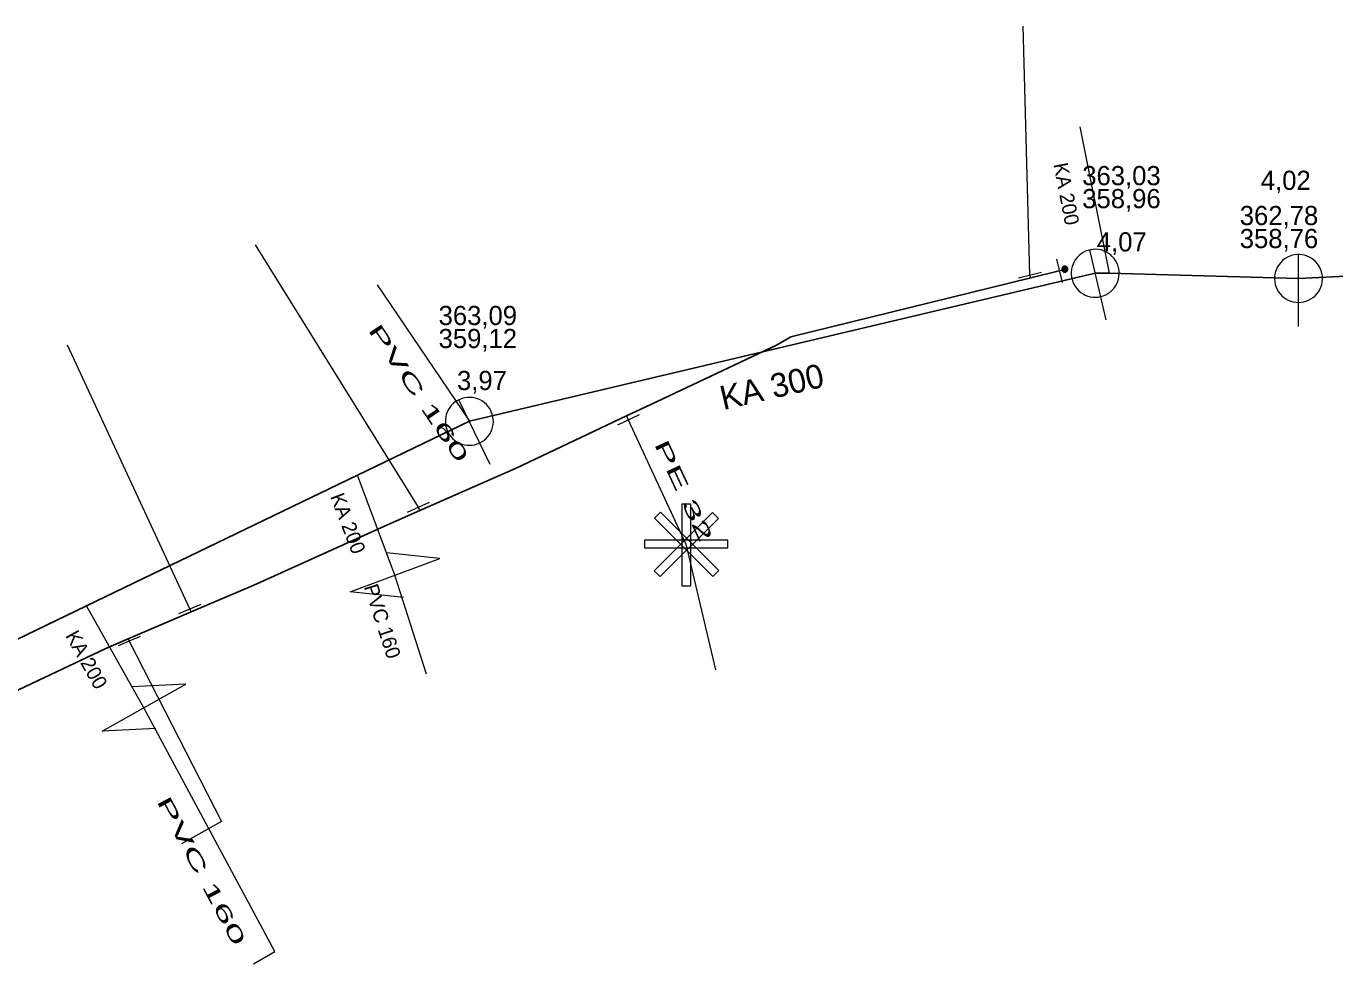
# Model space of a CAD drawing. Extents: x -809028 to -807737, y -990545 to -989489.
# Drawn here: x -808745.1 to -808690.5, y -990260.7 to -990221.6 of the extents above; entities that cross this region are included whole.
import ezdxf

# ---------------------------------------------------------------- set-up
doc = ezdxf.new("R2010")
doc.units = 0
doc.header["$LTSCALE"] = 0.32
for name, color, linetype, lineweight in [('1', 7, 'Continuous', 13), ('11', 7, 'Continuous', 13), ('12', 7, 'Continuous', 13), ('13', 7, 'Continuous', 13), ('14', 7, 'Continuous', 25), ('17', 7, 'Continuous', 25), ('22', 7, 'Continuous', 13), ('31', 7, 'Continuous', 13), ('34', 7, 'Continuous', 13), ('9', 7, 'Continuous', 13)]:
    doc.layers.add(name, color=color, linetype=linetype, lineweight=lineweight)

msp = doc.modelspace()

# ---------------------------------------------------------------- linework, layer by layer
at = {"layer": '11'}
for p, q in [((-808701.109, -990225.82), (-808699.888, -990231.932)), ((-808730.42, -990232.409), (-808726.57, -990238.109)), ((-808729.67, -990244.53), (-808731.232, -990240.357)), ((-808728.359, -990248.662), (-808729.67, -990244.53)), ((-808740.14, -990250.059), (-808742.537, -990245.807))]:
    msp.add_line(p, q, dxfattribs=at)
msp.add_lwpolyline([(-808735.572, -990260.746), (-808734.682, -990260.231), (-808740.14, -990250.059)], dxfattribs=at)
at = {"layer": '12'}
for points in [[(-808717.695, -990241.548), (-808717.345, -990241.548), (-808717.345, -990244.983), (-808717.695, -990244.983)], [(-808716.429, -990241.912), (-808716.181, -990242.16), (-808718.61, -990244.589), (-808718.857, -990244.341)], [(-808718.848, -990242.151), (-808718.601, -990241.903), (-808716.172, -990244.332), (-808716.419, -990244.58)], [(-808715.811, -990243.057), (-808715.811, -990243.407), (-808719.246, -990243.407), (-808719.246, -990243.057)]]:
    msp.add_lwpolyline(points, close=True, dxfattribs=at)
at = {"layer": '13'}
for p, q in [((-808703.19, -990232), (-808703.471, -990221.62)), ((-808728.69, -990241.69), (-808735.484, -990230.749)), ((-808738.219, -990245.93), (-808743.329, -990234.934))]:
    msp.add_line(p, q, dxfattribs=at)
for points in [[(-808719.94, -990238.05), (-808717.537, -990243.233), (-808716.305, -990248.48)], [(-808740.76, -990247.28), (-808736.912, -990254.813), (-808738.576, -990255.745)]]:
    msp.add_lwpolyline(points, dxfattribs=at)
at = {"layer": '14', "lineweight": 13}
for p, q in [((-808701.969, -990231.829), (-808701.739, -990231.76)), ((-808703.16, -990232.123), (-808703.19, -990232)), ((-808720.02, -990237.881), (-808719.94, -990238.05)), ((-808728.629, -990241.827), (-808728.69, -990241.69)), ((-808738.164, -990246.057), (-808738.219, -990245.93)), ((-808740.798, -990247.188), (-808740.76, -990247.28))]:
    msp.add_line(p, q, dxfattribs=at)
at = {"layer": '14'}
msp.add_line((-808726.57, -990238.109), (-808700.469, -990231.93), dxfattribs=at)
for points in [[(-808700.469, -990231.93), (-808699.888, -990231.932), (-808691.993, -990232.148), (-808687.713, -990231.935)], [(-808772.809, -990260.399), (-808761.989, -990255.184), (-808751.517, -990250.136), (-808747.555, -990248.226), (-808742.537, -990245.807), (-808731.232, -990240.357), (-808726.57, -990238.109)]]:
    msp.add_lwpolyline(points, dxfattribs=at)
at = {"layer": '17'}
msp.add_lwpolyline([(-808752.03, -990252.46), (-808741.73, -990247.582), (-808740.798, -990247.188), (-808738.164, -990246.057), (-808735.559, -990244.94), (-808730.109, -990242.48), (-808728.629, -990241.827), (-808724.62, -990240.059), (-808720.02, -990237.881), (-808718.999, -990237.406), (-808713.76, -990234.93), (-808713.16, -990234.59), (-808703.16, -990232.123), (-808701.969, -990231.829)], dxfattribs=at)
at = {"layer": '22'}
for p, q in [((-808700.008, -990233.876), (-808700.699, -990230.957)), ((-808691.993, -990234.148), (-808691.992, -990231.148)), ((-808725.701, -990239.911), (-808727.003, -990237.208))]:
    msp.add_line(p, q, dxfattribs=at)
for points in [[(-808699.495, -990231.7), (-808699.526, -990231.595), (-808699.569, -990231.494), (-808699.622, -990231.398), (-808699.684, -990231.309), (-808699.757, -990231.226), (-808699.838, -990231.153), (-808699.928, -990231.089), (-808700.023, -990231.035), (-808700.123, -990230.991), (-808700.228, -990230.959), (-808700.335, -990230.939), (-808700.445, -990230.931), (-808700.554, -990230.934), (-808700.663, -990230.949), (-808700.769, -990230.977), (-808700.871, -990231.015), (-808700.969, -990231.064), (-808701.061, -990231.124), (-808701.145, -990231.194), (-808701.221, -990231.272), (-808701.289, -990231.359), (-808701.346, -990231.451), (-808701.394, -990231.551), (-808701.43, -990231.654), (-808701.454, -990231.761), (-808701.466, -990231.869), (-808701.467, -990231.979), (-808701.456, -990232.088), (-808701.432, -990232.195), (-808701.397, -990232.299), (-808701.352, -990232.398), (-808701.295, -990232.492), (-808701.229, -990232.579), (-808701.154, -990232.659), (-808701.069, -990232.729), (-808700.979, -990232.79), (-808700.882, -990232.841), (-808700.78, -990232.88), (-808700.674, -990232.909), (-808700.566, -990232.925), (-808700.457, -990232.93), (-808700.347, -990232.923), (-808700.239, -990232.903), (-808700.134, -990232.872), (-808700.033, -990232.83), (-808699.938, -990232.778), (-808699.848, -990232.714), (-808699.766, -990232.641), (-808699.692, -990232.56), (-808699.628, -990232.472), (-808699.573, -990232.377), (-808699.53, -990232.276), (-808699.498, -990232.172), (-808699.478, -990232.064), (-808699.469, -990231.955), (-808699.472, -990231.845), (-808699.488, -990231.737)], [(-808690.993, -990232.148), (-808690.998, -990232.039), (-808691.016, -990231.931), (-808691.046, -990231.825), (-808691.086, -990231.724), (-808691.138, -990231.627), (-808691.2, -990231.537), (-808691.272, -990231.454), (-808691.352, -990231.38), (-808691.44, -990231.314), (-808691.534, -990231.259), (-808691.634, -990231.214), (-808691.739, -990231.181), (-808691.846, -990231.159), (-808691.955, -990231.149), (-808692.065, -990231.151), (-808692.173, -990231.165), (-808692.28, -990231.19), (-808692.383, -990231.227), (-808692.481, -990231.276), (-808692.573, -990231.334), (-808692.659, -990231.403), (-808692.736, -990231.48), (-808692.805, -990231.566), (-808692.864, -990231.658), (-808692.912, -990231.756), (-808692.949, -990231.859), (-808692.975, -990231.966), (-808692.989, -990232.074), (-808692.992, -990232.184), (-808692.982, -990232.293), (-808692.961, -990232.4), (-808692.927, -990232.504), (-808692.883, -990232.604), (-808692.828, -990232.699), (-808692.762, -990232.787), (-808692.688, -990232.867), (-808692.605, -990232.939), (-808692.515, -990233.001), (-808692.419, -990233.053), (-808692.317, -990233.094), (-808692.212, -990233.124), (-808692.104, -990233.142), (-808691.994, -990233.148), (-808691.885, -990233.142), (-808691.777, -990233.124), (-808691.672, -990233.095), (-808691.57, -990233.054), (-808691.473, -990233.002), (-808691.383, -990232.94), (-808691.3, -990232.869), (-808691.225, -990232.789), (-808691.16, -990232.701), (-808691.104, -990232.607), (-808691.06, -990232.507), (-808691.026, -990232.403), (-808691.004, -990232.295), (-808690.994, -990232.186)], [(-808725.668, -990237.675), (-808725.721, -990237.579), (-808725.784, -990237.49), (-808725.857, -990237.407), (-808725.937, -990237.334), (-808726.026, -990237.269), (-808726.121, -990237.215), (-808726.222, -990237.171), (-808726.326, -990237.139), (-808726.434, -990237.118), (-808726.543, -990237.109), (-808726.652, -990237.112), (-808726.761, -990237.128), (-808726.867, -990237.155), (-808726.97, -990237.193), (-808727.068, -990237.243), (-808727.159, -990237.302), (-808727.245, -990237.371), (-808727.321, -990237.449), (-808727.388, -990237.536), (-808727.446, -990237.628), (-808727.494, -990237.727), (-808727.53, -990237.83), (-808727.554, -990237.938), (-808727.568, -990238.046), (-808727.568, -990238.155), (-808727.557, -990238.264), (-808727.534, -990238.372), (-808727.5, -990238.475), (-808727.454, -990238.575), (-808727.397, -990238.669), (-808727.332, -990238.756), (-808727.256, -990238.835), (-808727.173, -990238.906), (-808727.082, -990238.968), (-808726.985, -990239.018), (-808726.883, -990239.058), (-808726.777, -990239.087), (-808726.669, -990239.104), (-808726.56, -990239.109), (-808726.45, -990239.102), (-808726.343, -990239.083), (-808726.238, -990239.053), (-808726.136, -990239.01), (-808726.04, -990238.957), (-808725.951, -990238.894), (-808725.869, -990238.823), (-808725.795, -990238.741), (-808725.73, -990238.652), (-808725.676, -990238.558), (-808725.632, -990238.458), (-808725.599, -990238.353), (-808725.579, -990238.245), (-808725.569, -990238.136), (-808725.573, -990238.027), (-808725.587, -990237.919), (-808725.615, -990237.812), (-808725.653, -990237.709)]]:
    msp.add_lwpolyline(points, close=True, dxfattribs=at)
at = {"layer": '31'}
for points in [[(-808729.318, -990245.466), (-808731.542, -990245.23), (-808727.796, -990243.828), (-808730.02, -990243.593)], [(-808739.648, -990250.929), (-808741.881, -990251.041), (-808738.397, -990249.076), (-808740.63, -990249.187)]]:
    msp.add_lwpolyline(points, dxfattribs=at)
at = {"layer": '34'}
for p, q in [((-808702.089, -990231.343), (-808701.849, -990232.314)), ((-808703.675, -990232.118), (-808702.704, -990231.882)), ((-808719.488, -990237.834), (-808720.391, -990238.264)), ((-808729.146, -990241.893), (-808728.233, -990241.487)), ((-808738.678, -990246.127), (-808737.759, -990245.733)), ((-808740.299, -990247.084), (-808741.22, -990247.474))]:
    msp.add_line(p, q, dxfattribs=at)
at = {"layer": '9'}
for points in [[(-808701.865, -990231.76), (-808701.865, -990231.773), (-808701.862, -990231.786), (-808701.86, -990231.799), (-808701.855, -990231.811), (-808701.848, -990231.823), (-808701.842, -990231.834), (-808701.833, -990231.844), (-808701.823, -990231.854), (-808701.813, -990231.862), (-808701.803, -990231.869), (-808701.791, -990231.875), (-808701.779, -990231.88), (-808701.766, -990231.883), (-808701.752, -990231.885), (-808701.74, -990231.887), (-808701.727, -990231.886), (-808701.713, -990231.884), (-808701.701, -990231.881), (-808701.688, -990231.876), (-808701.676, -990231.87), (-808701.666, -990231.863), (-808701.656, -990231.855), (-808701.646, -990231.845), (-808701.637, -990231.835), (-808701.63, -990231.824), (-808701.625, -990231.812), (-808701.62, -990231.8), (-808701.617, -990231.787), (-808701.615, -990231.774), (-808701.612, -990231.761), (-808701.614, -990231.748), (-808701.615, -990231.735), (-808701.619, -990231.722), (-808701.624, -990231.71), (-808701.629, -990231.698), (-808701.637, -990231.687), (-808701.644, -990231.677), (-808701.654, -990231.667), (-808701.664, -990231.659), (-808701.676, -990231.652), (-808701.688, -990231.646), (-808701.7, -990231.641), (-808701.713, -990231.638), (-808701.725, -990231.636), (-808701.739, -990231.635), (-808701.752, -990231.635), (-808701.764, -990231.637), (-808701.777, -990231.64), (-808701.789, -990231.645), (-808701.801, -990231.651), (-808701.813, -990231.658), (-808701.823, -990231.666), (-808701.833, -990231.676), (-808701.84, -990231.686), (-808701.848, -990231.697), (-808701.853, -990231.709), (-808701.858, -990231.721), (-808701.862, -990231.734), (-808701.864, -990231.747)], [(-808701.845, -990231.76), (-808701.845, -990231.771), (-808701.843, -990231.782), (-808701.84, -990231.793), (-808701.837, -990231.803), (-808701.831, -990231.813), (-808701.826, -990231.822), (-808701.818, -990231.831), (-808701.811, -990231.839), (-808701.801, -990231.846), (-808701.793, -990231.852), (-808701.782, -990231.857), (-808701.772, -990231.861), (-808701.762, -990231.864), (-808701.75, -990231.867), (-808701.74, -990231.867), (-808701.728, -990231.867), (-808701.718, -990231.865), (-808701.706, -990231.862), (-808701.696, -990231.858), (-808701.686, -990231.853), (-808701.678, -990231.847), (-808701.669, -990231.84), (-808701.661, -990231.832), (-808701.654, -990231.823), (-808701.647, -990231.814), (-808701.642, -990231.804), (-808701.639, -990231.794), (-808701.636, -990231.783), (-808701.634, -990231.772), (-808701.632, -990231.761), (-808701.632, -990231.75), (-808701.634, -990231.739), (-808701.637, -990231.728), (-808701.642, -990231.718), (-808701.647, -990231.708), (-808701.652, -990231.699), (-808701.659, -990231.69), (-808701.668, -990231.682), (-808701.676, -990231.675), (-808701.686, -990231.669), (-808701.696, -990231.664), (-808701.705, -990231.66), (-808701.717, -990231.657), (-808701.727, -990231.655), (-808701.739, -990231.655), (-808701.75, -990231.654), (-808701.761, -990231.656), (-808701.772, -990231.659), (-808701.781, -990231.663), (-808701.791, -990231.668), (-808701.801, -990231.674), (-808701.809, -990231.681), (-808701.818, -990231.689), (-808701.825, -990231.698), (-808701.83, -990231.707), (-808701.835, -990231.717), (-808701.84, -990231.727), (-808701.843, -990231.738), (-808701.845, -990231.749)], [(-808701.826, -990231.76), (-808701.826, -990231.769), (-808701.825, -990231.778), (-808701.821, -990231.787), (-808701.818, -990231.795), (-808701.815, -990231.803), (-808701.809, -990231.811), (-808701.803, -990231.818), (-808701.798, -990231.824), (-808701.791, -990231.83), (-808701.782, -990231.835), (-808701.774, -990231.839), (-808701.767, -990231.842), (-808701.757, -990231.845), (-808701.749, -990231.846), (-808701.74, -990231.848), (-808701.73, -990231.847), (-808701.722, -990231.846), (-808701.713, -990231.843), (-808701.705, -990231.84), (-808701.696, -990231.836), (-808701.688, -990231.831), (-808701.681, -990231.825), (-808701.676, -990231.819), (-808701.669, -990231.812), (-808701.664, -990231.804), (-808701.661, -990231.796), (-808701.657, -990231.788), (-808701.654, -990231.779), (-808701.654, -990231.77), (-808701.651, -990231.761), (-808701.652, -990231.752), (-808701.654, -990231.743), (-808701.656, -990231.734), (-808701.659, -990231.726), (-808701.664, -990231.718), (-808701.669, -990231.71), (-808701.674, -990231.703), (-808701.681, -990231.697), (-808701.688, -990231.691), (-808701.696, -990231.686), (-808701.703, -990231.682), (-808701.712, -990231.679), (-808701.72, -990231.676), (-808701.73, -990231.675), (-808701.739, -990231.674), (-808701.747, -990231.674), (-808701.757, -990231.675), (-808701.766, -990231.678), (-808701.774, -990231.681), (-808701.781, -990231.685), (-808701.789, -990231.69), (-808701.796, -990231.696), (-808701.803, -990231.702), (-808701.808, -990231.709), (-808701.813, -990231.717), (-808701.818, -990231.725), (-808701.821, -990231.733), (-808701.823, -990231.742), (-808701.825, -990231.751)], [(-808701.806, -990231.76), (-808701.806, -990231.767), (-808701.804, -990231.774), (-808701.803, -990231.781), (-808701.801, -990231.787), (-808701.798, -990231.793), (-808701.794, -990231.799), (-808701.789, -990231.805), (-808701.784, -990231.81), (-808701.779, -990231.814), (-808701.772, -990231.818), (-808701.767, -990231.821), (-808701.761, -990231.824), (-808701.754, -990231.825), (-808701.747, -990231.828), (-808701.74, -990231.828), (-808701.732, -990231.828), (-808701.725, -990231.826), (-808701.718, -990231.825), (-808701.713, -990231.822), (-808701.705, -990231.819), (-808701.701, -990231.815), (-808701.695, -990231.811), (-808701.69, -990231.806), (-808701.686, -990231.8), (-808701.681, -990231.794), (-808701.678, -990231.788), (-808701.676, -990231.782), (-808701.674, -990231.775), (-808701.673, -990231.768), (-808701.671, -990231.761), (-808701.671, -990231.754), (-808701.673, -990231.747), (-808701.674, -990231.74), (-808701.678, -990231.734), (-808701.681, -990231.727), (-808701.684, -990231.722), (-808701.688, -990231.716), (-808701.693, -990231.711), (-808701.7, -990231.707), (-808701.705, -990231.703), (-808701.712, -990231.7), (-808701.718, -990231.697), (-808701.725, -990231.695), (-808701.732, -990231.694), (-808701.739, -990231.694), (-808701.745, -990231.694), (-808701.752, -990231.694), (-808701.759, -990231.696), (-808701.766, -990231.699), (-808701.772, -990231.702), (-808701.777, -990231.706), (-808701.784, -990231.71), (-808701.789, -990231.715), (-808701.793, -990231.721), (-808701.796, -990231.726), (-808701.799, -990231.733), (-808701.803, -990231.739), (-808701.803, -990231.746), (-808701.806, -990231.753)], [(-808701.786, -990231.76), (-808701.786, -990231.765), (-808701.786, -990231.77), (-808701.784, -990231.775), (-808701.782, -990231.779), (-808701.781, -990231.784), (-808701.777, -990231.788), (-808701.774, -990231.791), (-808701.771, -990231.795), (-808701.767, -990231.798), (-808701.764, -990231.801), (-808701.759, -990231.803), (-808701.754, -990231.805), (-808701.75, -990231.806), (-808701.745, -990231.808), (-808701.74, -990231.808), (-808701.735, -990231.808), (-808701.73, -990231.807), (-808701.725, -990231.806), (-808701.72, -990231.804), (-808701.715, -990231.802), (-808701.712, -990231.799), (-808701.708, -990231.796), (-808701.705, -990231.792), (-808701.701, -990231.789), (-808701.698, -990231.785), (-808701.696, -990231.78), (-808701.695, -990231.776), (-808701.693, -990231.771), (-808701.693, -990231.766), (-808701.691, -990231.761), (-808701.691, -990231.756), (-808701.693, -990231.751), (-808701.693, -990231.746), (-808701.696, -990231.742), (-808701.698, -990231.737), (-808701.701, -990231.733), (-808701.703, -990231.729), (-808701.706, -990231.726), (-808701.71, -990231.723), (-808701.715, -990231.72), (-808701.72, -990231.718), (-808701.723, -990231.716), (-808701.728, -990231.715), (-808701.733, -990231.714), (-808701.739, -990231.714), (-808701.744, -990231.714), (-808701.749, -990231.715), (-808701.754, -990231.715), (-808701.757, -990231.717), (-808701.762, -990231.719), (-808701.767, -990231.722), (-808701.769, -990231.725), (-808701.774, -990231.728), (-808701.776, -990231.732), (-808701.779, -990231.736), (-808701.781, -990231.741), (-808701.784, -990231.745), (-808701.784, -990231.75), (-808701.786, -990231.755)], [(-808701.766, -990231.76), (-808701.766, -990231.763), (-808701.767, -990231.766), (-808701.766, -990231.768), (-808701.764, -990231.771), (-808701.764, -990231.774), (-808701.762, -990231.776), (-808701.759, -990231.778), (-808701.757, -990231.78), (-808701.755, -990231.782), (-808701.754, -990231.784), (-808701.75, -990231.786), (-808701.747, -990231.787), (-808701.745, -990231.787), (-808701.742, -990231.788), (-808701.74, -990231.788), (-808701.737, -990231.788), (-808701.733, -990231.788), (-808701.73, -990231.787), (-808701.728, -990231.786), (-808701.725, -990231.785), (-808701.723, -990231.783), (-808701.72, -990231.781), (-808701.718, -990231.779), (-808701.718, -990231.777), (-808701.715, -990231.775), (-808701.715, -990231.772), (-808701.713, -990231.769), (-808701.713, -990231.767), (-808701.712, -990231.764), (-808701.71, -990231.761), (-808701.712, -990231.758), (-808701.712, -990231.755), (-808701.713, -990231.752), (-808701.713, -990231.75), (-808701.715, -990231.747), (-808701.717, -990231.745), (-808701.718, -990231.742), (-808701.72, -990231.74), (-808701.723, -990231.739), (-808701.725, -990231.737), (-808701.727, -990231.736), (-808701.73, -990231.735), (-808701.732, -990231.734), (-808701.735, -990231.734), (-808701.739, -990231.733), (-808701.742, -990231.734), (-808701.745, -990231.733), (-808701.747, -990231.735), (-808701.75, -990231.735), (-808701.752, -990231.736), (-808701.754, -990231.738), (-808701.757, -990231.739), (-808701.759, -990231.741), (-808701.761, -990231.744), (-808701.762, -990231.746), (-808701.764, -990231.749), (-808701.764, -990231.751), (-808701.766, -990231.754), (-808701.766, -990231.757)], [(-808701.747, -990231.76), (-808701.747, -990231.762), (-808701.747, -990231.762), (-808701.745, -990231.762), (-808701.745, -990231.764), (-808701.747, -990231.765), (-808701.745, -990231.765), (-808701.745, -990231.765), (-808701.745, -990231.767), (-808701.745, -990231.767), (-808701.744, -990231.768), (-808701.742, -990231.768), (-808701.742, -990231.768), (-808701.742, -990231.769), (-808701.74, -990231.769), (-808701.74, -990231.769), (-808701.739, -990231.769), (-808701.737, -990231.769), (-808701.737, -990231.768), (-808701.737, -990231.768), (-808701.735, -990231.768), (-808701.735, -990231.767), (-808701.735, -990231.767), (-808701.733, -990231.766), (-808701.733, -990231.766), (-808701.732, -990231.765), (-808701.732, -990231.764), (-808701.73, -990231.763), (-808701.73, -990231.763), (-808701.73, -990231.762), (-808701.73, -990231.761), (-808701.73, -990231.76), (-808701.73, -990231.759), (-808701.73, -990231.759), (-808701.732, -990231.758), (-808701.732, -990231.757), (-808701.732, -990231.756), (-808701.732, -990231.756), (-808701.733, -990231.755), (-808701.733, -990231.755), (-808701.735, -990231.754), (-808701.735, -990231.754), (-808701.737, -990231.753), (-808701.737, -990231.753), (-808701.737, -990231.753), (-808701.739, -990231.753), (-808701.74, -990231.753), (-808701.74, -990231.753), (-808701.74, -990231.753), (-808701.742, -990231.754), (-808701.742, -990231.753), (-808701.744, -990231.755), (-808701.744, -990231.755), (-808701.745, -990231.755), (-808701.745, -990231.755), (-808701.745, -990231.757), (-808701.745, -990231.758), (-808701.745, -990231.759), (-808701.747, -990231.759), (-808701.747, -990231.76)]]:
    msp.add_lwpolyline(points, close=True, dxfattribs=at)

# ---------------------------------------------------------------- texts
at = {"layer": '1'}
for s, height, rotation, p in [('KA 200', 0.6, 281, (-808702.216, -990227.382)), ('KA 300', 1, 13, (-808715.981, -990237.642)), ('KA 200', 0.6, 291, (-808732.383, -990241.245)), ('PVC 160 ', 0.6, 288, (-808730.974, -990245.014)), ('KA 200', 0.6, 299, (-808743.434, -990247.048))]:
    msp.add_text(s, height=height, rotation=rotation, dxfattribs=at).set_placement(p)
for s, p in [('4,02', (-808693.564, -990228.452)), ('4,07', (-808700.403, -990231.021)), ('3,97', (-808727.085, -990236.804))]:
    msp.add_text(s, height=0.8, dxfattribs=at).set_placement(p)
for s, rotation, width, p in [('PVC 160 ', 304, 2.1, (-808730.823, -990234.297)), ('PE 32 ', 295, 2.1, (-808718.878, -990239.052)), ('PVC 160 ', 298, 2.15, (-808739.629, -990253.952))]:
    msp.add_text(s, height=0.6, rotation=rotation, dxfattribs=dict(at, width=width)).set_placement(p)
at = {"layer": '14'}
for s, p in [('363,03', (-808701.011, -990228.256)), ('358,96', (-808701.011, -990229.216)), ('362,78', (-808694.442, -990229.921)), ('358,76', (-808694.442, -990230.881)), ('363,09', (-808727.852, -990234.092)), ('359,12', (-808727.852, -990235.052))]:
    msp.add_text(s, height=0.8, dxfattribs=at).set_placement(p)

doc.saveas('drawing.dxf')
